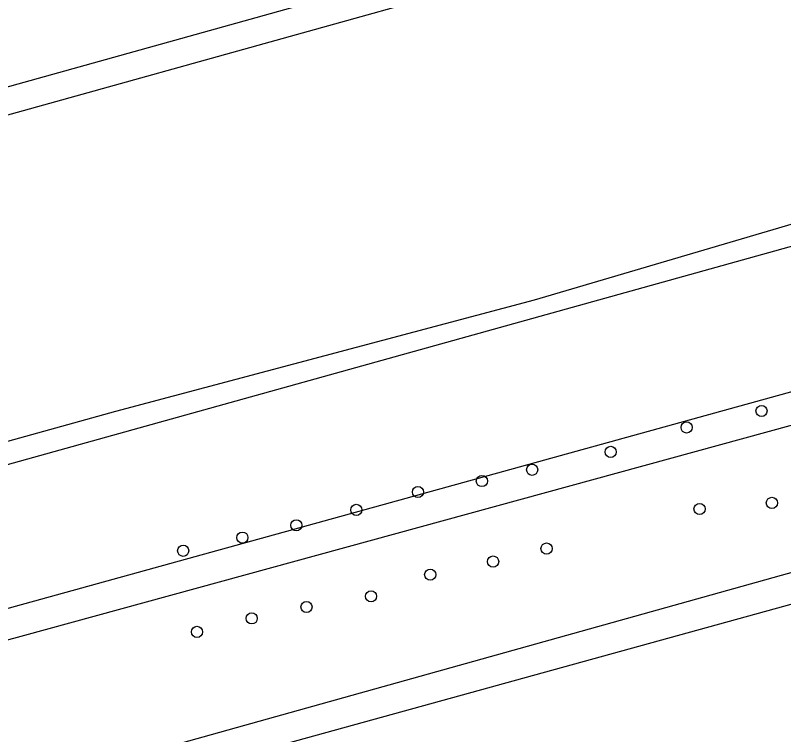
# Model space of a CAD drawing. Extents: x 159053 to 160041, y 380450 to 381422.
# Drawn here: x 159237.4 to 159304.8, y 380840.9 to 380903.9 of the extents above; entities that cross this region are included whole.
import ezdxf

# ---------------------------------------------------------------- set-up
doc = ezdxf.new("R2010")
doc.units = 0
doc.layers.add('IMGEO_Boom', color=7, linetype='Continuous')
doc.layers.add('IMGEO_Voetpad_gesloten', color=7, linetype='Continuous')

msp = doc.modelspace()

# ---------------------------------------------------------------- linework, layer by layer
at = {"layer": 'IMGEO_Boom'}
for centre in [(159302.829, 380869.235), (159296.264, 380867.793), (159289.614, 380865.65), (159282.729, 380864.08), (159278.323, 380863.092), (159272.719, 380862.131), (159303.738, 380861.182), (159267.318, 380860.567), (159297.399, 380860.645), (159262.067, 380859.221), (159257.338, 380858.139), (159252.15, 380856.986), (159283.991, 380857.177), (159279.31, 380856.041), (159273.795, 380854.894), (159268.614, 380852.993), (159262.956, 380852.061), (159258.158, 380851.058), (159253.36, 380849.876)]:
    msp.add_circle(centre, 0.489, dxfattribs=at)
at = {"layer": 'IMGEO_Voetpad_gesloten'}
for points in [[(159320.026, 380918.376), (159301.8, 380913.396), (159279.05, 380906.957), (159221.084, 380890.807), (159206.081, 380886.572), (159205.42, 380889.01), (159218.379, 380892.522), (159318.679, 380920.497)], [(159329.363, 380890.319), (159215.414, 380858.587), (159214.877, 380860.524), (159246.237, 380869.205), (159282.939, 380878.986), (159328.837, 380892.489), (159329.571, 380892.785)], [(159334.008, 380875.804), (159237.928, 380849.486), (159217.706, 380844.023), (159217.056, 380846.293), (159236.063, 380851.742), (159312.249, 380872.804), (159332.513, 380878.217)], [(159340.546, 380844.447), (159336.09, 380860.753), (159223.202, 380829.611), (159222.554, 380831.933), (159236.663, 380835.876), (159259.546, 380842.271), (159305.824, 380855.205), (159335.776, 380863.627), (159336.487, 380863.886)]]:
    msp.add_lwpolyline(points, dxfattribs=at)

doc.saveas('drawing.dxf')
